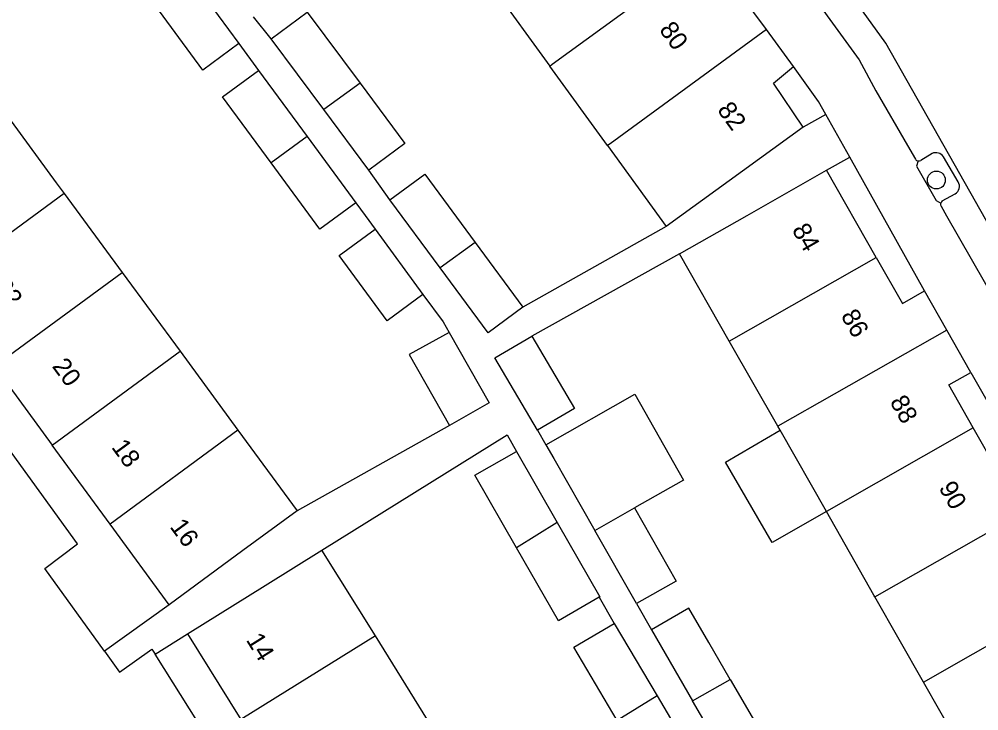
# Model space of a CAD drawing. Extents: x 160379 to 161131, y 383940 to 384849.
# Drawn here: x 160774.5 to 160827, y 384256.6 to 384294.5 of the extents above; entities that cross this region are included whole.
import ezdxf

# ---------------------------------------------------------------- set-up
doc = ezdxf.new("R2010")
doc.units = 0
for name, color, linetype in [('IMGEO_Boom', 7, 'Continuous'), ('IMGEO_Pand', 7, 'Continuous'), ('IMGEO_Pand_nummerreeks', 7, 'Continuous'), ('IMGEO_Parkeervlak_open', 7, 'Continuous'), ('IMGEO_Rijbaan_lokaal_open', 7, 'Continuous'), ('IMGEO_Voetpad_open', 7, 'Continuous')]:
    doc.layers.add(name, color=color, linetype=linetype)

msp = doc.modelspace()

# ---------------------------------------------------------------- linework, layer by layer
at = {"layer": 'IMGEO_Boom'}
msp.add_circle((160824.638, 384285.672), 0.489, dxfattribs=at)
at = {"layer": 'IMGEO_Pand'}
for points in [[(160803.498, 384291.909), (160803.624, 384292.001), (160811.053, 384297.429)], [(160783.658, 384296.988), (160786.488, 384293.133)], [(160800.341, 384296.258), (160803.498, 384291.909)], [(160815.337, 384293.904), (160813.914, 384295.859)], [(160786.488, 384293.133), (160784.522, 384291.69), (160781.693, 384295.545)], [(160788.245, 384293.386), (160790.217, 384294.857), (160793.111, 384290.977)], [(160815.337, 384293.904), (160806.79, 384287.66), (160806.654, 384287.561)], [(160816.815, 384291.874), (160815.337, 384293.904)], [(160791.124, 384289.526), (160788.245, 384293.386)], [(160806.654, 384287.561), (160803.498, 384291.909)], [(160817.353, 384288.557), (160815.72, 384290.969), (160816.815, 384291.874)], [(160788.254, 384286.606), (160785.596, 384290.227), (160787.562, 384291.669)], [(160787.562, 384291.669), (160790.219, 384288.047)], [(160793.111, 384290.977), (160791.124, 384289.526)], [(160793.111, 384290.977), (160795.57, 384287.68), (160793.597, 384286.209)], [(160770.082, 384287.021), (160773.542, 384289.56), (160776.5, 384285.529), (160776.933, 384284.939)], [(160793.597, 384286.209), (160791.124, 384289.526)], [(160817.353, 384288.557), (160813.303, 384285.626), (160809.865, 384283.138)], [(160790.219, 384288.047), (160788.254, 384286.606)], [(160790.219, 384288.047), (160792.878, 384284.425)], [(160806.654, 384287.561), (160809.865, 384283.138)], [(160792.878, 384284.425), (160790.913, 384282.982), (160788.254, 384286.606)], [(160810.595, 384281.633), (160814.287, 384283.736), (160818.631, 384286.21)], [(160821.345, 384281.445), (160818.631, 384286.21)], [(160794.747, 384284.594), (160796.653, 384285.998), (160799.404, 384282.264)], [(160776.933, 384284.939), (160769.936, 384279.805)], [(160776.933, 384284.939), (160780.101, 384280.623)], [(160797.493, 384280.868), (160794.747, 384284.594)], [(160796.553, 384279.417), (160794.588, 384277.975), (160791.973, 384281.538), (160793.939, 384282.98)], [(160793.939, 384282.98), (160796.553, 384279.417)], [(160799.404, 384282.264), (160797.493, 384280.868)], [(160799.404, 384282.264), (160802.021, 384278.713)], [(160813.31, 384276.867), (160810.595, 384281.633)], [(160813.31, 384276.867), (160821.345, 384281.445)], [(160821.345, 384281.445), (160822.784, 384278.919), (160823.993, 384279.608)], [(160802.021, 384278.713), (160800.115, 384277.309), (160797.493, 384280.868)], [(160773.104, 384275.49), (160780.101, 384280.623)], [(160780.101, 384280.623), (160783.267, 384276.308)], [(160825.21, 384277.471), (160823.993, 384279.608)], [(160797.99, 384277.329), (160795.802, 384276.124), (160798.001, 384272.257)], [(160797.99, 384277.329), (160800.172, 384273.492), (160798.001, 384272.257)], [(160825.21, 384277.471), (160815.966, 384272.205)], [(160826.528, 384275.156), (160825.21, 384277.471)], [(160802.812, 384271.992), (160800.488, 384275.953), (160802.511, 384277.139)], [(160802.511, 384277.139), (160804.835, 384273.179), (160802.812, 384271.992)], [(160815.966, 384272.205), (160813.31, 384276.867)], [(160776.27, 384271.175), (160783.267, 384276.308)], [(160783.267, 384276.308), (160786.434, 384271.993)], [(160773.104, 384275.49), (160776.27, 384271.175)], [(160826.654, 384272.119), (160825.317, 384274.466), (160826.528, 384275.156)], [(160803.284, 384271.192), (160808.142, 384273.958), (160810.812, 384269.267), (160808.127, 384267.739)], [(160786.434, 384271.993), (160779.437, 384266.859)], [(160786.434, 384271.993), (160789.672, 384267.582)], [(160818.621, 384267.543), (160815.664, 384265.859), (160813.098, 384270.242), (160816.087, 384271.992)], [(160816.087, 384271.992), (160815.966, 384272.205)], [(160818.621, 384267.543), (160816.087, 384271.992)], [(160826.654, 384272.119), (160818.621, 384267.543)], [(160829.31, 384267.457), (160826.654, 384272.119)], [(160779.437, 384266.859), (160776.27, 384271.175)], [(160803.284, 384271.192), (160803.714, 384270.437), (160805.954, 384266.502)], [(160801.676, 384265.557), (160799.398, 384269.53), (160801.671, 384270.834)], [(160801.671, 384270.834), (160803.902, 384266.944)], [(160805.954, 384266.502), (160808.127, 384267.739)], [(160808.127, 384267.739), (160810.4, 384263.745), (160808.227, 384262.508)], [(160789.672, 384267.582), (160786.706, 384265.406), (160782.675, 384262.447)], [(160821.277, 384262.88), (160821.222, 384262.976), (160818.621, 384267.543)], [(160821.277, 384262.88), (160829.31, 384267.457)], [(160782.675, 384262.447), (160779.437, 384266.859)], [(160803.902, 384266.944), (160801.676, 384265.557)], [(160803.902, 384266.944), (160806.236, 384262.874), (160806.2, 384262.853)], [(160808.227, 384262.508), (160805.954, 384266.502)], [(160783.677, 384260.854), (160787.922, 384263.498), (160791.031, 384265.434)], [(160793.951, 384260.746), (160791.031, 384265.434)], [(160806.2, 384262.853), (160803.963, 384261.57), (160801.676, 384265.557)], [(160823.932, 384258.219), (160821.277, 384262.88)], [(160823.932, 384258.219), (160831.965, 384262.796)], [(160813.355, 384258.366), (160812.185, 384260.377), (160811.09, 384262.259), (160809.05, 384261.072)], [(160807.181, 384256.112), (160804.813, 384260.12), (160807.02, 384261.423)], [(160807.02, 384261.423), (160809.357, 384257.468)], [(160809.05, 384261.072), (160811.305, 384257.198)], [(160783.677, 384260.854), (160786.597, 384256.166)], [(160793.951, 384260.746), (160786.597, 384256.166)], [(160796.809, 384256.158), (160793.951, 384260.746)], [(160811.305, 384257.198), (160813.355, 384258.366)], [(160813.355, 384258.366), (160815.705, 384254.329), (160813.666, 384253.142)], [(160826.611, 384253.517), (160823.932, 384258.219)], [(160809.357, 384257.468), (160807.181, 384256.112)], [(160809.357, 384257.468), (160811.684, 384253.53), (160811.532, 384253.44)], [(160813.666, 384253.142), (160811.305, 384257.198)]]:
    msp.add_lwpolyline(points, dxfattribs=at)
at = {"layer": 'IMGEO_Parkeervlak_open'}
for points in [[(160824.403, 384287.124), (160823.785, 384286.75)], [(160825.836, 384285.569), (160825.031, 384286.949)], [(160824.963, 384284.527), (160825.663, 384284.91)]]:
    msp.add_lwpolyline(points, dxfattribs=at)
for centre, radius, start, end in [((160824.607, 384286.642), 0.523, 35.8863, 112.9714), ((160823.672, 384286.928), 0.211, 262.3728, 302.4265), ((160825.416, 384285.327), 0.484, 300.6053, 29.976), ((160825.104, 384284.34), 0.234, 127.0731, 163.137)]:
    msp.add_arc(centre, radius, start, end, dxfattribs=at)
at = {"layer": 'IMGEO_Rijbaan_lokaal_open'}
msp.add_lwpolyline([(160842.4, 384257.185), (160840.695, 384260.18), (160832.284, 384274.779), (160831.681, 384275.844), (160821.87, 384293.161), (160820.589, 384294.93)], dxfattribs=at)
at = {"layer": 'IMGEO_Voetpad_open'}
for points in [[(160814.156, 384300.901), (160814.747, 384300.072), (160818.036, 384295.523), (160818.805, 384294.461), (160820.411, 384292.242), (160821.328, 384290.553), (160823.06, 384287.563), (160823.491, 384286.816)], [(160788.245, 384293.386), (160787.276, 384294.606)], [(160786.488, 384293.133), (160787.562, 384291.669)], [(160818.589, 384289.25), (160818.185, 384289.971), (160816.815, 384291.874)], [(160818.589, 384289.25), (160817.353, 384288.557)], [(160819.896, 384286.919), (160818.589, 384289.25)], [(160818.631, 384286.21), (160819.896, 384286.919)], [(160823.993, 384279.608), (160819.896, 384286.919)], [(160823.644, 384286.719), (160823.544, 384286.43), (160824.63, 384284.551), (160824.88, 384284.408)], [(160794.747, 384284.594), (160793.597, 384286.209)], [(160792.878, 384284.425), (160793.386, 384283.733), (160793.939, 384282.98)], [(160824.891, 384284.239), (160825.189, 384283.707), (160833.571, 384269.097)], [(160809.865, 384283.138), (160802.021, 384278.713)], [(160810.595, 384281.633), (160802.511, 384277.139)], [(160779.14, 384259.9), (160775.876, 384264.43), (160777.657, 384265.771), (160766.53, 384281.128)], [(160796.553, 384279.417), (160797.659, 384277.91), (160797.99, 384277.329)], [(160826.528, 384275.156), (160834.746, 384260.75)], [(160798.001, 384272.257), (160789.672, 384267.582)], [(160802.812, 384271.992), (160803.284, 384271.192)], [(160791.031, 384265.434), (160801.153, 384271.737), (160801.671, 384270.834)], [(160806.2, 384262.853), (160807.02, 384261.423)], [(160808.227, 384262.508), (160809.05, 384261.072)], [(160782.675, 384262.447), (160779.14, 384259.9)], [(160781.908, 384259.741), (160783.677, 384260.854)], [(160779.14, 384259.9), (160779.964, 384258.756), (160781.732, 384260.021), (160781.908, 384259.741)], [(160789.256, 384248.066), (160788.039, 384250), (160781.908, 384259.741)]]:
    msp.add_lwpolyline(points, dxfattribs=at)
for centre, radius, start, end in [((160823.675, 384286.936), 0.22, 213.2575, 261.9941), ((160825.105, 384284.338), 0.236, 162.6798, 204.7683)]:
    msp.add_arc(centre, radius, start, end, dxfattribs=at)

# ---------------------------------------------------------------- texts
at = {"layer": 'IMGEO_Pand_nummerreeks'}
for s, rotation, p in [('80', 305.923, (160809.443, 384293.883)), ('82', 305.923, (160812.619, 384289.499)), ('84', 299.6615, (160816.711, 384282.954)), ('22', 306.2735, (160773.035, 384279.841)), ('86', 299.6615, (160819.388, 384278.254)), ('20', 306.2735, (160776.234, 384275.484)), ('88', 299.6618, (160822.066, 384273.55)), ('18', 306.2735, (160779.482, 384271.057)), ('90', 299.6618, (160824.743, 384268.849)), ('16', 306.2735, (160782.675, 384266.707)), ('14', 301.9205, (160786.851, 384260.524))]:
    msp.add_text(s, height=1, rotation=rotation, dxfattribs=at).set_placement(p)

doc.saveas('drawing.dxf')
